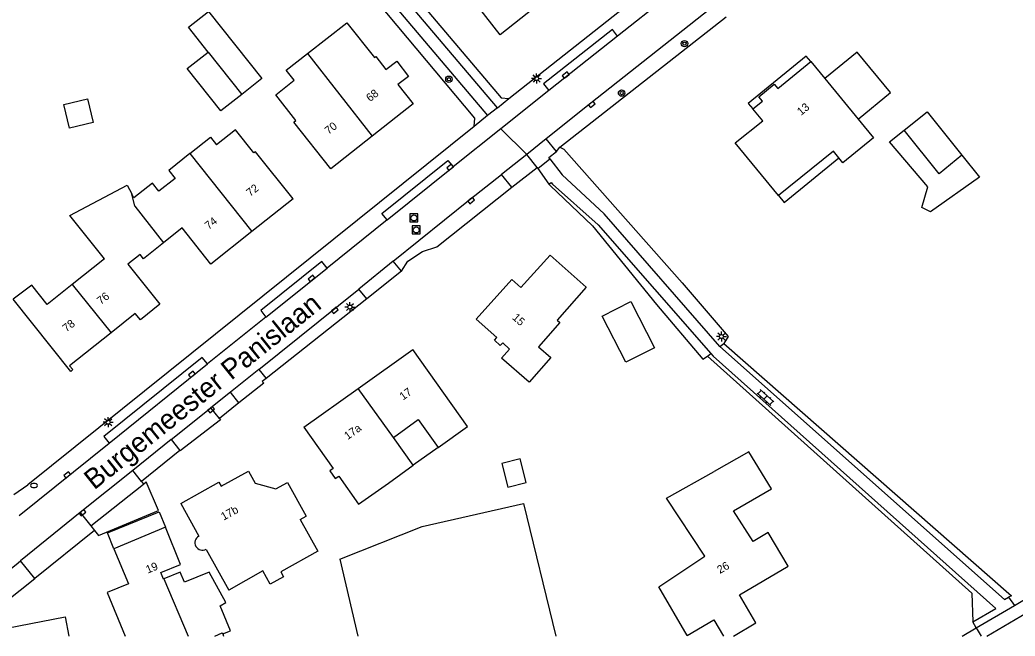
# Model space of a CAD drawing. Extents: x 136000 to 138005, y 398500 to 400500.
# Drawn here: x 137765.2 to 137889.6, y 398500 to 398577 of the extents above; entities that cross this region are included whole.
import ezdxf

# ---------------------------------------------------------------- set-up
doc = ezdxf.new("R2010")
doc.units = 0
for name, color, linetype in [('gg-afsc-erfafscheiding', 7, 'Continuous'), ('gg-anno-huisnummerreeks BGT', 7, 'Continuous'), ('gg-anno-openbare ruimte label', 7, 'Continuous'), ('gg-bbg-bijgebouw', 7, 'Continuous'), ('gg-bbg-gedigitaliseerde bebouwing', 7, 'Continuous'), ('gg-bbg-gedigitaliseerde bijgebouw', 7, 'Continuous'), ('gg-bbg-hoofdgebouw', 7, 'Continuous'), ('gg-bbg-luifel en loopbrug', 7, 'Continuous'), ('gg-bbg-onder overbouw', 7, 'Continuous'), ('gg-bbg-pand overbouw', 7, 'Continuous'), ('gg-bbg-tussenscheiding', 7, 'Continuous'), ('gg-knt-verharding', 7, 'Continuous'), ('gg-knt-verharding nz', 7, 'Continuous'), ('gt-grn-groengrens', 7, 'Continuous'), ('gt-grn-weggrens', 7, 'Continuous'), ('gt-symb-boom', 7, 'Continuous'), ('gt-symb-brandkraan', 7, 'Continuous'), ('gt-symb-klinker verharding', 7, 'Continuous'), ('gt-symb-kolk', 7, 'Continuous'), ('gt-symb-lichtmast', 7, 'Continuous'), ('gt-symb-rioolschacht', 7, 'Continuous')]:
    doc.layers.add(name, color=color, linetype=linetype)

# ---------------------------------------------------------------- blocks, each defined once
blk = doc.blocks.new('gt0-BOOM')
at = {"layer": 'gt-symb-boom'}
for radius in [0.4, 0.2]:
    blk.add_circle((0, 0), radius, dxfattribs=at)
blk = doc.blocks.new('gt0-KOLK')
at = {"layer": 'gt-symb-kolk'}
blk.add_lwpolyline([(0, 0), (0.37, 0), (0.37, 0.4), (-0.38, 0.4), (-0.38, 0), (0, 0)], dxfattribs=at)
blk = doc.blocks.new('gt0-LMAST')
at = {"layer": 'gt-symb-lichtmast'}
for p, q in [((-0.18, 0.17), (-0.45, 0.44)), ((-0.01, 0.25), (-0.01, 0.62)), ((0.17, 0.17), (0.44, 0.44)), ((-0.26, 0), (-0.63, 0)), ((-0.18, -0.18), (-0.45, -0.45)), ((-0.01, -0.25), (-0.01, -0.63)), ((0.44, -0.45), (0.17, -0.18)), ((0.24, 0), (0.62, 0))]:
    blk.add_line(p, q, dxfattribs=at)
blk.add_circle((-0.01, 0), 0.25, dxfattribs=at)
blk = doc.blocks.new('gt0-RS')
at = {"layer": 'gt-symb-rioolschacht'}
blk.add_lwpolyline([(-0.5, -0.5), (0.5, -0.5), (0.5, 0.5), (-0.5, 0.5)], close=True, dxfattribs=at)
blk.add_circle((0, 0), 0.375, dxfattribs=at)
blk = doc.blocks.new('gt0-KL1')
at = {"layer": 'gt-symb-klinker verharding'}
for p, q in [((-1.15, 0.3), (1.15, 0.3)), ((-1, -0.3), (-1, 0.3)), ((-0.5, 0.3), (-0.5, 0.45)), ((0, -0.3), (0, 0.3)), ((0.5, 0.3), (0.5, 0.45)), ((1, -0.3), (1, 0.3)), ((-1.15, -0.3), (1.15, -0.3)), ((-0.5, -0.45), (-0.5, -0.3)), ((0.5, -0.45), (0.5, -0.3))]:
    blk.add_line(p, q, dxfattribs=at)
blk = doc.blocks.new('gt0-BR')
at = {"layer": 'gt-symb-brandkraan'}
for centre, radius, start, end in [((-0.24, 0), 0.206, 107.5669, 252.4331), ((0.6, -2.66), 3, 106.892, 107.5669), ((0, -0.69), 0.938, 73.108, 106.892), ((-0.6, -2.66), 3, 72.4331, 73.108), ((0.24, 0), 0.206, 287.567, 72.4331), ((0.6, 2.66), 3, 252.4331, 253.108), ((0, 0.69), 0.938, 253.108, 286.8921), ((-0.6, 2.66), 3, 286.8921, 287.567)]:
    blk.add_arc(centre, radius, start, end, dxfattribs=at)

msp = doc.modelspace()

# ---------------------------------------------------------------- linework, layer by layer
at = {"layer": 'gg-afsc-erfafscheiding'}
msp.add_line((137764.46, 398517.68), (137766.23, 398518.92), dxfattribs=at)
for points in [[(137811.89, 398583.17), (137825.38, 398567.28), (137826.34, 398567.19)], [(137821.99, 398563.71), (137822.09, 398564.75), (137808.69, 398580.74)], [(137833.19, 398560.84), (137847.97, 398544.17), (137853.74, 398537.43), (137853.19, 398536.59)], [(137831.33, 398556.48), (137831.5, 398556.3), (137836.79, 398551.29), (137844.76, 398541.45), (137850.56, 398534.6), (137851.15, 398534.98)], [(137853.19, 398536.59), (137889.13, 398505.05), (137888.76, 398504.85)], [(137851.15, 398534.98), (137884.16, 398505.38), (137884.28, 398501.78)]]:
    msp.add_lwpolyline(points, dxfattribs=at)
at = {"layer": 'gg-bbg-bijgebouw'}
msp.add_lwpolyline([(137837.98, 398540), (137841.57, 398541.82), (137844.5, 398536.04), (137840.92, 398534.22), (137837.98, 398540)], dxfattribs=at)
at = {"layer": 'gg-bbg-gedigitaliseerde bebouwing'}
for p, q in [((137801.17, 398572.82), (137806.06, 398576.65)), ((137867.57, 398559.78), (137866.89, 398560.61)), ((137779.48, 398554.76), (137779.21, 398555.27)), ((137775.79, 398547.14), (137771.78, 398543.95)), ((137814.38, 398521.35), (137811.89, 398524.82)), ((137811.28, 398519.13), (137814.38, 398521.35)), ((137807.55, 398516.47), (137811.28, 398519.13)), ((137800.25, 398514.59), (137801.01, 398514.97)), ((137805.2, 398509.6), (137807.44, 398500)), ((137776.14, 398505.43), (137778.39, 398500)), ((137770.88, 398502.4), (137771.34, 398500)), ((137790.57, 398500.28), (137790.69, 398500))]:
    msp.add_line(p, q, dxfattribs=at)
for points in [[(137804.08, 398558.4), (137799.47, 398564.25), (137799.72, 398564.45), (137797.19, 398567.66), (137799.48, 398569.47), (137798.49, 398570.72), (137801.17, 398572.82)], [(137858, 398566.87), (137857.57, 398567.4), (137859.49, 398568.98), (137859.93, 398568.45)], [(137799.36, 398554.66), (137794.68, 398560.54), (137794.48, 398560.38), (137792.17, 398563.28), (137789.8, 398561.4)], [(137870.7, 398563.71), (137871.87, 398562.28), (137868.07, 398559.17), (137867.57, 398559.78)], [(137786.48, 398560.31), (137789.05, 398562.35), (137789.8, 398561.4)], [(137786.48, 398560.31), (137783.83, 398558.2), (137784.62, 398557.2), (137782.6, 398555.6), (137781.8, 398556.6), (137779.48, 398554.76)], [(137775.79, 398547.14), (137771.48, 398552.56), (137778.65, 398556.35), (137779.21, 398555.27)], [(137771.78, 398543.95), (137768.63, 398541.46), (137766.72, 398543.87), (137764.41, 398542.1)], [(137817.5, 398523.58), (137821.16, 398526.21), (137814.33, 398535.84)], [(137811.89, 398524.82), (137815.01, 398527.06), (137817.5, 398523.58)], [(137861.22, 398508.75), (137858.74, 398512.93), (137856.85, 398511.81), (137854.38, 398515.64), (137859.13, 398518.4), (137856.32, 398523.02), (137851.96, 398520.57)], [(137848.62, 398500.06), (137845.07, 398506.16), (137850.82, 398509.98), (137846.02, 398517.22), (137851.96, 398520.57)], [(137805.2, 398509.6), (137815.49, 398513.71), (137828.15, 398516.59), (137832.18, 398500)], [(137800.25, 398514.59), (137802.47, 398510.61), (137797.84, 398508.03), (137798.18, 398507.42), (137796.51, 398506.49), (137795.6, 398508.15), (137791.33, 398505.75)]]:
    msp.add_lwpolyline(points, dxfattribs=at)
at = {"layer": 'gg-bbg-gedigitaliseerde bijgebouw'}
for points in [[(137788.75, 398573), (137786.29, 398576.11), (137788.79, 398578.08), (137795.45, 398569.67), (137792.95, 398567.7)], [(137792.95, 398567.7), (137790.34, 398565.63), (137786.14, 398570.93), (137788.75, 398573)], [(137770.71, 398566.45), (137773.67, 398567.17), (137774.38, 398564.21), (137771.43, 398563.49), (137770.71, 398566.45)], [(137875.73, 398563.23), (137878.6, 398565.51), (137882.91, 398560.09)], [(137882.91, 398560.09), (137880.07, 398557.76), (137875.73, 398563.23)], [(137825.46, 398521.59), (137826.21, 398518.62), (137828.47, 398519.19), (137827.72, 398522.16), (137825.46, 398521.59)]]:
    msp.add_lwpolyline(points, dxfattribs=at)
at = {"layer": 'gg-bbg-hoofdgebouw'}
for p, q in [((137859.93, 398568.45), (137864.04, 398571.82)), ((137864.04, 398571.82), (137865.8, 398569.68)), ((137865.8, 398569.68), (137869.95, 398564.62)), ((137856.81, 398565.89), (137858, 398566.87)), ((137869.95, 398564.62), (137870.7, 398563.71)), ((137809.23, 398562.47), (137804.08, 398558.4)), ((137866.89, 398560.61), (137860.02, 398555.05)), ((137799.36, 398554.66), (137794.22, 398550.58)), ((137807.51, 398530.96), (137814.33, 398535.84)), ((137800.71, 398526.1), (137807.51, 398530.96)), ((137785.33, 398516.58), (137787.59, 398512.49)), ((137788.5, 398510.84), (137791.33, 398505.75))]:
    msp.add_line(p, q, dxfattribs=at)
for points in [[(137830.4, 398579.24), (137825.25, 398575.16), (137820.61, 398581.1), (137820.78, 398581.23), (137818.29, 398584.37), (137818.78, 398584.77)], [(137806.06, 398576.65), (137809.53, 398572.31), (137809.7, 398572.44), (137810.97, 398570.8), (137812.33, 398571.84), (137813.77, 398569.96), (137812.45, 398568.95), (137814.37, 398566.53), (137809.23, 398562.47)], [(137860.02, 398555.05), (137854.61, 398561.66), (137858.05, 398564.38), (137856.81, 398565.89)], [(137794.22, 398550.58), (137789.08, 398546.5), (137785.49, 398551.02), (137783.18, 398549.17)], [(137783.18, 398549.17), (137780.69, 398547.16), (137780.25, 398547.71), (137778.71, 398546.48), (137782.72, 398541.49), (137780.29, 398539.53), (137779.63, 398540.3), (137776.64, 398537.92)], [(137825.42, 398534.75), (137826.42, 398535.86), (137825.55, 398536.66), (137825.25, 398536.33), (137824.51, 398537), (137824.8, 398537.32), (137822.25, 398539.63), (137826.71, 398544.55), (137827.8, 398543.56), (137831.48, 398547.62), (137836, 398543.61), (137832.35, 398539.5), (137832.71, 398539.18), (137830.04, 398536.17), (137831.57, 398534.82), (137828.84, 398531.73), (137825.42, 398534.75)], [(137776.64, 398537.92), (137771.43, 398533.78), (137771.84, 398533.3), (137771.58, 398533.08), (137764.41, 398542.1)], [(137800.71, 398526.1), (137804.37, 398520.95), (137803.97, 398520.65), (137804.64, 398519.68), (137805.06, 398519.97), (137807.55, 398516.47)], [(137785.33, 398516.58), (137790.1, 398519.25), (137790.39, 398518.73), (137793.8, 398520.61), (137794.62, 398519.11), (137797.2, 398518.39), (137798.67, 398519.2), (137801.01, 398514.97)], [(137783.23, 398507.15), (137783.16, 398507.12), (137782.83, 398507.94), (137785.31, 398508.94), (137783.43, 398513.6)], [(137776.98, 398510.92), (137778.79, 398506.53), (137776.14, 398505.43)], [(137790.57, 398500.28), (137791.53, 398500.64), (137790.26, 398503.79), (137790.97, 398504.21), (137788.89, 398507.98), (137785.78, 398506.73), (137785.27, 398507.98), (137783.23, 398507.15)], [(137854.4, 398500), (137857.19, 398501.66), (137855.15, 398505.15), (137861.22, 398508.75)], [(137760.86, 398500), (137760.77, 398500.47), (137770.88, 398502.4)], [(137848.62, 398500.06), (137851.92, 398502.03), (137853.13, 398500)]]:
    msp.add_lwpolyline(points, dxfattribs=at)
msp.add_arc((137788.04, 398511.67), 0.941, 119.1226, 298.9925, dxfattribs=at)
at = {"layer": 'gg-bbg-luifel en loopbrug'}
msp.add_line((137817.5, 398523.58), (137814.38, 398521.35), dxfattribs=at)
for points in [[(137869.95, 398564.62), (137874, 398567.93), (137869.85, 398573), (137865.8, 398569.68)], [(137864.04, 398571.82), (137863.48, 398572.5), (137856.24, 398566.58), (137856.81, 398565.89)], [(137882.91, 398560.09), (137885.13, 398557.37), (137879, 398553.04), (137877.94, 398553.58), (137878.67, 398556.16), (137873.88, 398561.77), (137875.73, 398563.23)], [(137860.02, 398555.05), (137860.73, 398554.18), (137867.57, 398559.78)]]:
    msp.add_lwpolyline(points, dxfattribs=at)
at = {"layer": 'gg-bbg-onder overbouw'}
msp.add_line((137783.43, 398513.6), (137776.98, 398510.92), dxfattribs=at)
at = {"layer": 'gg-bbg-pand overbouw'}
msp.add_lwpolyline([(137776.98, 398510.92), (137776.16, 398512.92), (137782.65, 398515.53), (137783.43, 398513.6)], dxfattribs=at)
at = {"layer": 'gg-bbg-tussenscheiding'}
for p, q in [((137788.75, 398573), (137792.95, 398567.7)), ((137801.17, 398572.82), (137809.23, 398562.47)), ((137786.48, 398560.31), (137794.22, 398550.58)), ((137779.59, 398553.72), (137779.21, 398555.27)), ((137779.59, 398553.72), (137783.18, 398549.17)), ((137771.78, 398543.95), (137776.64, 398537.92)), ((137811.89, 398524.82), (137807.51, 398530.96)), ((137783.23, 398507.15), (137786.24, 398500)), ((137789.57, 398500), (137790.52, 398500.4)), ((137790.52, 398500.4), (137790.57, 398500.28))]:
    msp.add_line(p, q, dxfattribs=at)
at = {"layer": 'gg-knt-verharding'}
for p, q in [((137824.89, 398566.04), (137791.75, 398605.16)), ((137794.13, 398600.05), (137823.65, 398565.05)), ((137826.34, 398567.19), (137866.27, 398598.83)), ((137846.88, 398580.51), (137839.91, 398575)), ((137839.91, 398575), (137831.31, 398568.18)), ((137831.31, 398568.18), (137825.33, 398563.39)), ((137824.89, 398566.04), (137826.34, 398567.19)), ((137823.65, 398565.05), (137821.99, 398563.71)), ((137821.99, 398563.71), (137766.23, 398518.92)), ((137825.33, 398563.39), (137819.37, 398558.63)), ((137831, 398562.16), (137828.55, 398560.2)), ((137832.28, 398560.55), (137831, 398562.16)), ((137828.55, 398560.2), (137825.4, 398557.69)), ((137811.12, 398552.02), (137819.37, 398558.63)), ((137826.68, 398556.09), (137825.4, 398557.69)), ((137826.68, 398556.09), (137829.87, 398558.55)), ((137829.87, 398558.55), (137829.93, 398558.46)), ((137829.93, 398558.46), (137831.33, 398556.48)), ((137852.68, 398536.21), (137838.24, 398552.77)), ((137811.12, 398552.02), (137803.61, 398545.99)), ((137811.88, 398546.85), (137807.58, 398543.38)), ((137812.89, 398545.6), (137811.88, 398546.85)), ((137795.97, 398539.87), (137803.61, 398545.99)), ((137812.89, 398545.6), (137808.57, 398542.15)), ((137795.1, 398533.34), (137807.58, 398543.38)), ((137808.57, 398542.15), (137807.58, 398543.38)), ((137795.97, 398539.87), (137788.67, 398534.01)), ((137888.24, 398504.57), (137852.68, 398536.21)), ((137776.39, 398524.13), (137788.67, 398534.01)), ((137795.1, 398533.34), (137791.53, 398530.48)), ((137795.1, 398533.34), (137795.99, 398532.2)), ((137791.53, 398530.48), (137789.09, 398528.52)), ((137792.6, 398529.15), (137790.15, 398527.2)), ((137784.15, 398524.56), (137789.09, 398528.52)), ((137790.15, 398527.2), (137789.09, 398528.52)), ((137765.16, 398515.08), (137776.39, 398524.13)), ((137784.15, 398524.56), (137779.33, 398520.7)), ((137784.15, 398524.56), (137785.23, 398523.21)), ((137785.23, 398523.21), (137780.42, 398519.33)), ((137779.33, 398520.7), (137772.77, 398515.44)), ((137780.42, 398519.33), (137779.33, 398520.7)), ((137780.42, 398519.33), (137780.67, 398519.01)), ((137774.09, 398513.79), (137780.67, 398519.01)), ((137772.77, 398515.44), (137765.31, 398509.39)), ((137772.77, 398515.44), (137774.09, 398513.79)), ((137767.08, 398507.21), (137765.31, 398509.39)), ((137889.48, 398503.84), (137893.1, 398505.98)), ((137886.06, 398500), (137893.9, 398504.62)), ((137888.24, 398504.57), (137888.76, 398504.85)), ((137888.76, 398504.85), (137889.48, 398503.84)), ((137884.28, 398501.78), (137887.15, 398503.45)), ((137884.71, 398501.04), (137889.48, 398503.84)), ((137884.71, 398501.04), (137884.28, 398501.78)), ((137882.95, 398500), (137884.71, 398501.04))]:
    msp.add_line(p, q, dxfattribs=at)
for points in [[(137852.22, 398578.99), (137836.56, 398566.59), (137831, 398562.16)], [(137831.43, 398559.66), (137831.3, 398559.83), (137832.28, 398560.55)], [(137831.43, 398559.66), (137833, 398557.66), (137838.24, 398552.77)], [(137811.88, 398546.85), (137821.5, 398554.59), (137825.4, 398557.69)], [(137831.33, 398556.48), (137831.62, 398556.7), (137831.78, 398556.49)], [(137831.78, 398556.49), (137837.48, 398551.4), (137851.56, 398535.3)], [(137851.56, 398535.3), (137851.85, 398534.97), (137887.15, 398503.45)], [(137795.99, 398532.2), (137795.51, 398531.83), (137795.69, 398531.6), (137792.6, 398529.15)], [(137775.06, 398512.59), (137782.53, 398515.68), (137781, 398519.28)], [(137761.59, 398506.48), (137764.75, 398508.93), (137765.31, 398509.39)], [(137758.89, 398502.36), (137761.78, 398502.99), (137767.08, 398507.21)]]:
    msp.add_lwpolyline(points, dxfattribs=at)
at = {"layer": 'gg-knt-verharding nz'}
for p, q in [((137824.89, 398566.04), (137823.65, 398565.05)), ((137829.87, 398558.55), (137828.55, 398560.2)), ((137829.93, 398558.46), (137831.43, 398559.66)), ((137792.6, 398529.15), (137791.53, 398530.48)), ((137780.67, 398519.01), (137781, 398519.28)), ((137774.57, 398513.2), (137767.08, 398507.21)), ((137774.09, 398513.79), (137774.57, 398513.2)), ((137774.57, 398513.2), (137775.06, 398512.59))]:
    msp.add_line(p, q, dxfattribs=at)
for points in [[(137839.91, 398575), (137839.26, 398575.82), (137830.65, 398569.01), (137831.31, 398568.18)], [(137811.12, 398552.02), (137810.47, 398552.82), (137818.7, 398559.46), (137819.37, 398558.63)], [(137803.61, 398545.99), (137802.96, 398546.8), (137795.33, 398540.68), (137795.97, 398539.87)], [(137788.67, 398534.01), (137788.02, 398534.82), (137775.73, 398524.94), (137776.39, 398524.13)]]:
    msp.add_lwpolyline(points, dxfattribs=at)
at = {"layer": 'gt-grn-groengrens'}
for p, q in [((137832.68, 398561.09), (137853.49, 398577.38)), ((137832.28, 398560.55), (137832.68, 398561.09)), ((137832.68, 398561.09), (137833.19, 398560.84)), ((137808.57, 398542.15), (137795.99, 398532.2)), ((137852.68, 398536.21), (137853.19, 398536.59)), ((137851.15, 398534.98), (137851.56, 398535.3))]:
    msp.add_line(p, q, dxfattribs=at)
for points in [[(137812.89, 398545.6), (137813.7, 398546.86), (137815.53, 398548.08), (137817.33, 398548.67), (137826.68, 398556.09)], [(137790.15, 398527.2), (137790.3, 398527.01), (137785.27, 398523.16), (137785.23, 398523.21)]]:
    msp.add_lwpolyline(points, dxfattribs=at)
at = {"layer": 'gt-grn-weggrens'}
for p, q in [((137828.55, 398560.2), (137825.33, 398563.39)), ((137884.71, 398501.04), (137885.32, 398500))]:
    msp.add_line(p, q, dxfattribs=at)

# ---------------------------------------------------------------- block references
at = {"layer": 'gt-symb-boom'}
for p in [(137848.27, 398574.05), (137818.83, 398569.6), (137840.41, 398567.87)]:
    msp.add_blockref('gt0-BOOM', p, dxfattribs=at)
at = {"layer": 'gt-symb-brandkraan'}
msp.add_blockref('gt0-BR', (137766.99, 398518.82), dxfattribs=at)
at = {"layer": 'gt-symb-klinker verharding', "rotation": -41.757247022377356}
msp.add_blockref('gt0-KL1', (137858.39, 398529.82), dxfattribs=at)
at = {"layer": 'gt-symb-kolk'}
for p, rotation in [((137833.55, 398569.96), 38.348503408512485), ((137836.56, 398566.59), -141.4448011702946), ((137819.12, 398558.43), 38.624520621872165), ((137821.5, 398554.59), -141.1687951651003), ((137801.8, 398544.55), 38.72786294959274), ((137804.46, 398540.87), -141.20912072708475), ((137786.86, 398532.56), 38.73920713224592), ((137789.01, 398528.45), -141.30112157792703), ((137771.26, 398519.99), 38.853898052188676), ((137772.93, 398515.57), -140.96838379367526)]:
    msp.add_blockref('gt0-KOLK', p, dxfattribs=dict(at, rotation=rotation))
at = {"layer": 'gt-symb-lichtmast'}
for p in [(137829.79, 398569.69), (137806.47, 398541.13), (137852.89, 398537.44), (137776.26, 398526.73)]:
    msp.add_blockref('gt0-LMAST', p, dxfattribs=at)
at = {"layer": 'gt-symb-rioolschacht'}
for p in [(137814.46, 398552.26), (137814.75, 398550.76)]:
    msp.add_blockref('gt0-RS', p, dxfattribs=at)

# ---------------------------------------------------------------- texts
at = {"layer": 'gg-anno-huisnummerreeks BGT'}
for s, rotation, p in [('68', 38.3, (137808.98, 398566.73)), ('13', 39.4, (137862.83, 398565.01)), ('70', 38.3, (137803.8, 398562.64)), ('72', 38.5, (137794.01, 398554.88)), ('74', 38.5, (137788.82, 398550.76)), ('76', 38.5, (137775.35, 398541.37)), ('78', 38.5, (137771.05, 398537.95)), ('15', 317.8, (137826.67, 398539.7)), ('17', 35.6, (137813.1, 398529.43)), ('17a', 35.6, (137806.19, 398524.49)), ('17b', 29.2, (137790.69, 398514.42)), ('19', 22.6, (137781.21, 398507.8)), ('26', 30.7, (137852.7, 398507.76))]:
    msp.add_text(s, height=1, rotation=rotation, dxfattribs=at).set_placement(p)
at = {"layer": 'gg-anno-openbare ruimte label'}
msp.add_text('Burgemeester Panislaan', height=2.5, rotation=38.7, dxfattribs=at).set_placement((137774.52, 398518.2))

doc.saveas('drawing.dxf')
